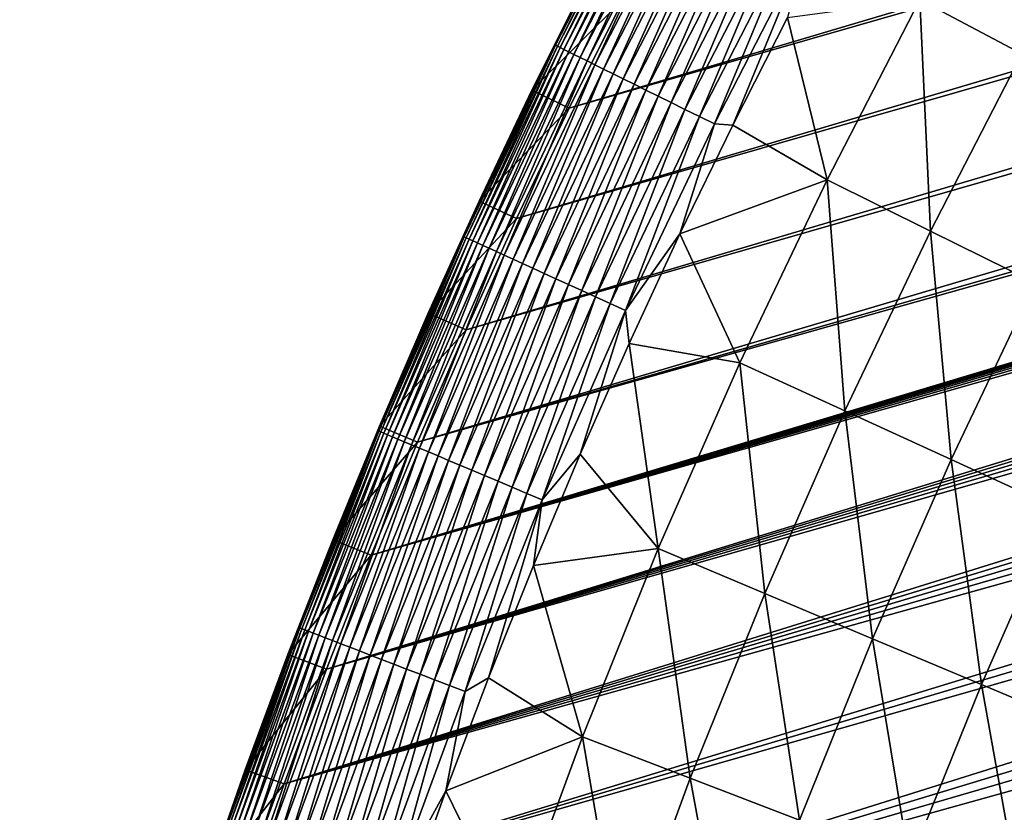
# Model space of a CAD drawing. Header units: millimetres. Extents: x -50 to 50, y -50 to 50.
# Tile 454 of 562: x -48.7 to -41.5, y 16.6 to 22.4. Entities that reach past the tile are written whole.
import ezdxf

# ---------------------------------------------------------------- set-up
doc = ezdxf.new("R2010")
doc.units = ezdxf.units.MM
doc.header["$LTSCALE"] = 65.185185
for name, color, linetype in [('36', 7, 'CONTINUOUS'), ('39', 7, 'CONTINUOUS'), ('40', 7, 'CONTINUOUS'), ('42', 7, 'CONTINUOUS'), ('44', 7, 'CONTINUOUS')]:
    doc.layers.add(name, color=color, linetype=linetype)

msp = doc.modelspace()

# ---------------------------------------------------------------- linework, layer by layer
at = {"layer": '36', "color": 15, "linetype": 'Continuous', "true_color": 0xaf503c}
for points in [[(-42.1533, 22.5256, -0.4273), (-41.4397, 23.813, -0.4273), (-41.4138, 22.1305, -1.106), (-42.1533, 22.5256, -0.4273)], [(-42.8269, 21.2169, -0.4273), (-43.1138, 22.3954, 0.23), (-42.1533, 22.5256, -0.4273), (-42.8269, 21.2169, -0.4273)], [(-42.8269, 21.2169, -0.4273), (-42.1533, 22.5256, -0.4273), (-42.0756, 20.8447, -1.106), (-42.8269, 21.2169, -0.4273)], [(-42.0756, 20.8447, -1.106), (-42.1533, 22.5256, -0.4273), (-41.4138, 22.1305, -1.106), (-42.0756, 20.8447, -1.106)], [(-43.511, 21.6134, 0.23), (-43.1138, 22.3954, 0.23), (-42.8269, 21.2169, -0.4273), (-43.511, 21.6134, 0.23)], [(-42.0756, 20.8447, -1.106), (-41.4138, 22.1305, -1.106), (-41.3157, 20.4683, -1.7726), (-42.0756, 20.8447, -1.106)], [(-43.8941, 20.8244, 0.23), (-43.511, 21.6134, 0.23), (-42.8269, 21.2169, -0.4273), (-43.8941, 20.8244, 0.23)], [(-43.4599, 19.8881, -0.4273), (-43.8941, 20.8244, 0.23), (-42.8269, 21.2169, -0.4273), (-43.4599, 19.8881, -0.4273)], [(-43.4599, 19.8881, -0.4273), (-42.8269, 21.2169, -0.4273), (-42.6975, 19.5392, -1.106), (-43.4599, 19.8881, -0.4273)], [(-42.6975, 19.5392, -1.106), (-42.8269, 21.2169, -0.4273), (-42.0756, 20.8447, -1.106), (-42.6975, 19.5392, -1.106)], [(-44.2629, 20.0286, 0.23), (-43.8941, 20.8244, 0.23), (-43.4599, 19.8881, -0.4273), (-44.2629, 20.0286, 0.23)], [(-42.6975, 19.5392, -1.106), (-42.0756, 20.8447, -1.106), (-41.9264, 19.1863, -1.7726), (-42.6975, 19.5392, -1.106)], [(-41.9264, 19.1863, -1.7726), (-42.0756, 20.8447, -1.106), (-41.3157, 20.4683, -1.7726), (-41.9264, 19.1863, -1.7726)], [(-41.9264, 19.1863, -1.7726), (-41.3157, 20.4683, -1.7726), (-41.1466, 18.8295, -2.4271), (-41.9264, 19.1863, -1.7726)], [(-44.6172, 19.2262, 0.23), (-44.2629, 20.0286, 0.23), (-44.0517, 18.5404, -0.4273), (-44.6172, 19.2262, 0.23)], [(-44.0517, 18.5404, -0.4273), (-44.2629, 20.0286, 0.23), (-43.4599, 19.8881, -0.4273), (-44.0517, 18.5404, -0.4273)], [(-44.0517, 18.5404, -0.4273), (-43.4599, 19.8881, -0.4273), (-43.2789, 18.2152, -1.106), (-44.0517, 18.5404, -0.4273)], [(-43.2789, 18.2152, -1.106), (-43.4599, 19.8881, -0.4273), (-42.6975, 19.5392, -1.106), (-43.2789, 18.2152, -1.106)], [(-43.2789, 18.2152, -1.106), (-42.6975, 19.5392, -1.106), (-42.4973, 17.8862, -1.7726), (-43.2789, 18.2152, -1.106)], [(-42.4973, 17.8862, -1.7726), (-42.6975, 19.5392, -1.106), (-41.9264, 19.1863, -1.7726), (-42.4973, 17.8862, -1.7726)], [(-44.957, 18.4176, 0.23), (-44.6172, 19.2262, 0.23), (-44.0517, 18.5404, -0.4273), (-44.957, 18.4176, 0.23)], [(-42.4973, 17.8862, -1.7726), (-41.9264, 19.1863, -1.7726), (-41.7069, 17.5536, -2.4271), (-42.4973, 17.8862, -1.7726)], [(-41.7069, 17.5536, -2.4271), (-41.9264, 19.1863, -1.7726), (-41.1466, 18.8295, -2.4271), (-41.7069, 17.5536, -2.4271)], [(-40.908, 17.2174, -3.0691), (-41.7069, 17.5536, -2.4271), (-41.1466, 18.8295, -2.4271), (-40.908, 17.2174, -3.0691)], [(-44.6016, 17.1751, -0.4273), (-44.957, 18.4176, 0.23), (-44.0517, 18.5404, -0.4273), (-44.6016, 17.1751, -0.4273)], [(-44.6016, 17.1751, -0.4273), (-44.0517, 18.5404, -0.4273), (-43.8192, 16.8738, -1.106), (-44.6016, 17.1751, -0.4273)], [(-43.8192, 16.8738, -1.106), (-44.0517, 18.5404, -0.4273), (-43.2789, 18.2152, -1.106), (-43.8192, 16.8738, -1.106)], [(-45.2822, 17.603, 0.23), (-44.957, 18.4176, 0.23), (-44.6016, 17.1751, -0.4273), (-45.2822, 17.603, 0.23)], [(-43.8192, 16.8738, -1.106), (-43.2789, 18.2152, -1.106), (-43.0278, 16.5691, -1.7726), (-43.8192, 16.8738, -1.106)], [(-43.0278, 16.5691, -1.7726), (-43.2789, 18.2152, -1.106), (-42.4973, 17.8862, -1.7726), (-43.0278, 16.5691, -1.7726)], [(-43.0278, 16.5691, -1.7726), (-42.4973, 17.8862, -1.7726), (-42.2276, 16.261, -2.4271), (-43.0278, 16.5691, -1.7726)], [(-42.2276, 16.261, -2.4271), (-42.4973, 17.8862, -1.7726), (-41.7069, 17.5536, -2.4271), (-42.2276, 16.261, -2.4271)], [(-45.5925, 16.7827, 0.23), (-45.2822, 17.603, 0.23), (-44.6016, 17.1751, -0.4273), (-45.5925, 16.7827, 0.23)], [(-41.4187, 15.9495, -3.0691), (-42.2276, 16.261, -2.4271), (-41.7069, 17.5536, -2.4271), (-41.4187, 15.9495, -3.0691)], [(-40.908, 17.2174, -3.0691), (-41.4187, 15.9495, -3.0691), (-41.7069, 17.5536, -2.4271), (-40.908, 17.2174, -3.0691)], [(-45.1093, 15.7935, -0.4273), (-45.5925, 16.7827, 0.23), (-44.6016, 17.1751, -0.4273), (-45.1093, 15.7935, -0.4273)], [(-45.1093, 15.7935, -0.4273), (-44.6016, 17.1751, -0.4273), (-44.318, 15.5165, -1.106), (-45.1093, 15.7935, -0.4273)], [(-44.318, 15.5165, -1.106), (-44.6016, 17.1751, -0.4273), (-43.8192, 16.8738, -1.106), (-44.318, 15.5165, -1.106)], [(-44.318, 15.5165, -1.106), (-43.8192, 16.8738, -1.106), (-43.5176, 15.2363, -1.7726), (-44.318, 15.5165, -1.106)], [(-43.5176, 15.2363, -1.7726), (-43.8192, 16.8738, -1.106), (-43.0278, 16.5691, -1.7726), (-43.5176, 15.2363, -1.7726)], [(-45.8881, 15.9568, 0.23), (-45.5925, 16.7827, 0.23), (-45.1093, 15.7935, -0.4273), (-45.8881, 15.9568, 0.23)]]:
    msp.add_3dface(points, dxfattribs=at)
at = {"layer": '39', "color": 15, "linetype": 'Continuous', "true_color": 0xaf503c}
for points in [[(26.3846, 42.1192, 4.5), (25.6286, 42.5834, 4.5), (-44.6985, 21.7364, 4.5), (26.3846, 42.1192, 4.5)], [(-44.6985, 21.7364, 4.5), (25.6286, 42.5834, 4.5), (-44.3035, 22.5307, 4.5), (-44.6985, 21.7364, 4.5)], [(-45.0793, 20.9352, 4.5), (26.3846, 42.1192, 4.5), (-44.6985, 21.7364, 4.5), (-45.0793, 20.9352, 4.5)], [(27.1321, 41.6415, 4.5), (26.3846, 42.1192, 4.5), (-45.0793, 20.9352, 4.5), (27.1321, 41.6415, 4.5)], [(-45.4458, 20.1272, 4.5), (27.1321, 41.6415, 4.5), (-45.0793, 20.9352, 4.5), (-45.4458, 20.1272, 4.5)], [(27.871, 41.1505, 4.5), (27.1321, 41.6415, 4.5), (-45.4458, 20.1272, 4.5), (27.871, 41.1505, 4.5)], [(28.601, 40.6464, 4.5), (27.871, 41.1505, 4.5), (-45.7978, 19.313, 4.5), (28.601, 40.6464, 4.5)], [(-45.7978, 19.313, 4.5), (27.871, 41.1505, 4.5), (-45.4458, 20.1272, 4.5), (-45.7978, 19.313, 4.5)], [(28.601, 40.6464, 4.5), (-45.7978, 19.313, 4.5), (-8.8836, 29.7032, 4.5), (28.601, 40.6464, 4.5)], [(-8.8836, 29.7032, 4.5), (-46.1351, 18.4924, 4.5), (-9.5525, 29.4949, 4.5), (-8.8836, 29.7032, 4.5)], [(-45.7978, 19.313, 4.5), (-46.1351, 18.4924, 4.5), (-8.8836, 29.7032, 4.5), (-45.7978, 19.313, 4.5)], [(-9.5525, 29.4949, 4.5), (-46.1351, 18.4924, 4.5), (-10.2166, 29.2715, 4.5), (-9.5525, 29.4949, 4.5)], [(-10.2166, 29.2715, 4.5), (-46.1351, 18.4924, 4.5), (-10.8754, 29.0332, 4.5), (-10.2166, 29.2715, 4.5)], [(-10.8754, 29.0332, 4.5), (-46.1351, 18.4924, 4.5), (-11.5287, 28.7801, 4.5), (-10.8754, 29.0332, 4.5)], [(-11.5287, 28.7801, 4.5), (-46.1351, 18.4924, 4.5), (-12.1761, 28.5123, 4.5), (-11.5287, 28.7801, 4.5)], [(-12.1761, 28.5123, 4.5), (-46.1351, 18.4924, 4.5), (-12.8173, 28.2299, 4.5), (-12.1761, 28.5123, 4.5)], [(-12.8173, 28.2299, 4.5), (-46.1351, 18.4924, 4.5), (-13.452, 27.9331, 4.5), (-12.8173, 28.2299, 4.5)], [(-13.452, 27.9331, 4.5), (-46.1351, 18.4924, 4.5), (-14.0797, 27.622, 4.5), (-13.452, 27.9331, 4.5)], [(-14.0797, 27.622, 4.5), (-46.4578, 17.6661, 4.5), (-14.7004, 27.2968, 4.5), (-14.0797, 27.622, 4.5)], [(-46.1351, 18.4924, 4.5), (-46.4578, 17.6661, 4.5), (-14.0797, 27.622, 4.5), (-46.1351, 18.4924, 4.5)], [(-14.7004, 27.2968, 4.5), (-46.4578, 17.6661, 4.5), (-15.3134, 26.9577, 4.5), (-14.7004, 27.2968, 4.5)], [(-15.3134, 26.9577, 4.5), (-46.4578, 17.6661, 4.5), (-15.9187, 26.6047, 4.5), (-15.3134, 26.9577, 4.5)], [(-15.9187, 26.6047, 4.5), (-46.4578, 17.6661, 4.5), (-16.5158, 26.2383, 4.5), (-15.9187, 26.6047, 4.5)], [(-16.5158, 26.2383, 4.5), (-46.7657, 16.8341, 4.5), (-17.1045, 25.8584, 4.5), (-16.5158, 26.2383, 4.5)], [(-46.4578, 17.6661, 4.5), (-46.7657, 16.8341, 4.5), (-16.5158, 26.2383, 4.5), (-46.4578, 17.6661, 4.5)], [(-17.1045, 25.8584, 4.5), (-46.7657, 16.8341, 4.5), (-17.6845, 25.4653, 4.5), (-17.1045, 25.8584, 4.5)], [(-17.6845, 25.4653, 4.5), (-46.7657, 16.8341, 4.5), (-18.2554, 25.0592, 4.5), (-17.6845, 25.4653, 4.5)], [(-18.2554, 25.0592, 4.5), (-46.7657, 16.8341, 4.5), (-18.817, 24.6403, 4.5), (-18.2554, 25.0592, 4.5)], [(-18.817, 24.6403, 4.5), (-47.0587, 15.9968, 4.5), (-19.369, 24.2088, 4.5), (-18.817, 24.6403, 4.5)], [(-46.7657, 16.8341, 4.5), (-47.0587, 15.9968, 4.5), (-18.817, 24.6403, 4.5), (-46.7657, 16.8341, 4.5)], [(-19.369, 24.2088, 4.5), (-47.0587, 15.9968, 4.5), (-19.9111, 23.7649, 4.5), (-19.369, 24.2088, 4.5)], [(-19.9111, 23.7649, 4.5), (-47.3367, 15.1543, 4.5), (-20.443, 23.309, 4.5), (-19.9111, 23.7649, 4.5)], [(-47.0587, 15.9968, 4.5), (-47.3367, 15.1543, 4.5), (-19.9111, 23.7649, 4.5), (-47.0587, 15.9968, 4.5)], [(-20.443, 23.309, 4.5), (-47.3367, 15.1543, 4.5), (-20.9645, 22.841, 4.5), (-20.443, 23.309, 4.5)], [(-20.9645, 22.841, 4.5), (-47.3367, 15.1543, 4.5), (-21.4753, 22.3615, 4.5), (-20.9645, 22.841, 4.5)], [(-21.4753, 22.3615, 4.5), (-47.5995, 14.307, 4.5), (-21.9751, 21.8705, 4.5), (-21.4753, 22.3615, 4.5)], [(-47.3367, 15.1543, 4.5), (-47.5995, 14.307, 4.5), (-21.4753, 22.3615, 4.5), (-47.3367, 15.1543, 4.5)], [(-21.9751, 21.8705, 4.5), (-47.5995, 14.307, 4.5), (-22.4637, 21.3683, 4.5), (-21.9751, 21.8705, 4.5)], [(-22.4637, 21.3683, 4.5), (-47.8473, 13.4551, 4.5), (-22.9408, 20.8553, 4.5), (-22.4637, 21.3683, 4.5)], [(-47.5995, 14.307, 4.5), (-47.8473, 13.4551, 4.5), (-22.4637, 21.3683, 4.5), (-47.5995, 14.307, 4.5)], [(-22.9408, 20.8553, 4.5), (-47.8473, 13.4551, 4.5), (-23.4062, 20.3315, 4.5), (-22.9408, 20.8553, 4.5)], [(-23.4062, 20.3315, 4.5), (-48.0798, 12.5991, 4.5), (-23.8597, 19.7975, 4.5), (-23.4062, 20.3315, 4.5)], [(-47.8473, 13.4551, 4.5), (-48.0798, 12.5991, 4.5), (-23.4062, 20.3315, 4.5), (-47.8473, 13.4551, 4.5)], [(-23.8597, 19.7975, 4.5), (-48.0798, 12.5991, 4.5), (-24.301, 19.2532, 4.5), (-23.8597, 19.7975, 4.5)], [(-24.301, 19.2532, 4.5), (-48.297, 11.7389, 4.5), (-24.7298, 18.6992, 4.5), (-24.301, 19.2532, 4.5)], [(-48.0798, 12.5991, 4.5), (-48.297, 11.7389, 4.5), (-24.301, 19.2532, 4.5), (-48.0798, 12.5991, 4.5)], [(-24.7298, 18.6992, 4.5), (-48.297, 11.7389, 4.5), (-25.146, 18.1356, 4.5), (-24.7298, 18.6992, 4.5)], [(-25.146, 18.1356, 4.5), (-48.4987, 10.8751, 4.5), (-25.5494, 17.5628, 4.5), (-25.146, 18.1356, 4.5)], [(-48.297, 11.7389, 4.5), (-48.4987, 10.8751, 4.5), (-25.146, 18.1356, 4.5), (-48.297, 11.7389, 4.5)], [(-25.5494, 17.5628, 4.5), (-48.4987, 10.8751, 4.5), (-25.9397, 16.9809, 4.5), (-25.5494, 17.5628, 4.5)], [(-25.9397, 16.9809, 4.5), (-48.6851, 10.0077, 4.5), (-26.3168, 16.3904, 4.5), (-25.9397, 16.9809, 4.5)], [(-48.4987, 10.8751, 4.5), (-48.6851, 10.0077, 4.5), (-25.9397, 16.9809, 4.5), (-48.4987, 10.8751, 4.5)]]:
    msp.add_3dface(points, dxfattribs=at)
at = {"layer": '40', "color": 15, "linetype": 'Continuous', "true_color": 0xaf503c}
for points in [[(-44.9683, 21.8676, 3.33), (-44.5709, 22.6667, 4.2), (-44.5709, 22.6667, 3.33), (-44.9683, 21.8676, 3.33)], [(-44.9683, 21.8676, 4.2), (-44.5709, 22.6667, 4.2), (-44.9683, 21.8676, 3.33), (-44.9683, 21.8676, 4.2)], [(-45.3514, 21.0615, 3.33), (-44.9683, 21.8676, 4.2), (-44.9683, 21.8676, 3.33), (-45.3514, 21.0615, 3.33)], [(-45.3514, 21.0615, 4.2), (-44.9683, 21.8676, 4.2), (-45.3514, 21.0615, 3.33), (-45.3514, 21.0615, 4.2)], [(-45.7201, 20.2487, 4.2), (-45.3514, 21.0615, 4.2), (-45.7201, 20.2487, 3.33), (-45.7201, 20.2487, 4.2)], [(-45.7201, 20.2487, 3.33), (-45.3514, 21.0615, 4.2), (-45.3514, 21.0615, 3.33), (-45.7201, 20.2487, 3.33)], [(-46.0742, 19.4295, 3.33), (-45.7201, 20.2487, 4.2), (-45.7201, 20.2487, 3.33), (-46.0742, 19.4295, 3.33)], [(-46.0742, 19.4295, 4.2), (-45.7201, 20.2487, 4.2), (-46.0742, 19.4295, 3.33), (-46.0742, 19.4295, 4.2)], [(-46.4136, 18.6041, 3.33), (-46.0742, 19.4295, 4.2), (-46.0742, 19.4295, 3.33), (-46.4136, 18.6041, 3.33)], [(-46.4136, 18.6041, 4.2), (-46.0742, 19.4295, 4.2), (-46.4136, 18.6041, 3.33), (-46.4136, 18.6041, 4.2)], [(-46.7382, 17.7727, 3.33), (-46.4136, 18.6041, 4.2), (-46.4136, 18.6041, 3.33), (-46.7382, 17.7727, 3.33)], [(-46.7382, 17.7727, 4.2), (-46.4136, 18.6041, 4.2), (-46.7382, 17.7727, 3.33), (-46.7382, 17.7727, 4.2)], [(-47.048, 16.9357, 3.33), (-46.7382, 17.7727, 4.2), (-46.7382, 17.7727, 3.33), (-47.048, 16.9357, 3.33)], [(-47.048, 16.9357, 4.2), (-46.7382, 17.7727, 4.2), (-47.048, 16.9357, 3.33), (-47.048, 16.9357, 4.2)], [(-47.3427, 16.0933, 3.33), (-47.048, 16.9357, 4.2), (-47.048, 16.9357, 3.33), (-47.3427, 16.0933, 3.33)], [(-47.3427, 16.0933, 4.2), (-47.048, 16.9357, 4.2), (-47.3427, 16.0933, 3.33), (-47.3427, 16.0933, 4.2)]]:
    msp.add_3dface(points, dxfattribs=at)
at = {"layer": '42', "color": 15, "linetype": 'Continuous', "true_color": 0xaf503c}
for points in [[(-44.1001, 23.5659, 3.1623), (-44.7969, 22.1928, 2.9946), (-44.8048, 22.1967, 3.1623), (-44.1001, 23.5659, 3.1623)], [(-44.1593, 23.4586, 3.33), (-44.1001, 23.5659, 3.1623), (-44.8048, 22.1967, 3.1623), (-44.1593, 23.4586, 3.33)], [(-44.0923, 23.5617, 2.9946), (-44.7969, 22.1928, 2.9946), (-44.1001, 23.5659, 3.1623), (-44.0923, 23.5617, 2.9946)], [(-44.0923, 23.5617, 2.9946), (-44.7827, 22.1858, 2.8275), (-44.7969, 22.1928, 2.9946), (-44.0923, 23.5617, 2.9946)], [(-44.0784, 23.5543, 2.8275), (-44.7827, 22.1858, 2.8275), (-44.0923, 23.5617, 2.9946), (-44.0784, 23.5543, 2.8275)], [(-44.0784, 23.5543, 2.8275), (-44.7623, 22.1757, 2.6612), (-44.7827, 22.1858, 2.8275), (-44.0784, 23.5543, 2.8275)], [(-44.0582, 23.5435, 2.6612), (-44.7623, 22.1757, 2.6612), (-44.0784, 23.5543, 2.8275), (-44.0582, 23.5435, 2.6612)], [(-44.0582, 23.5435, 2.6612), (-44.7356, 22.1624, 2.496), (-44.7623, 22.1757, 2.6612), (-44.0582, 23.5435, 2.6612)], [(-44.032, 23.5295, 2.496), (-44.7356, 22.1624, 2.496), (-44.0582, 23.5435, 2.6612), (-44.032, 23.5295, 2.496)], [(-44.032, 23.5295, 2.496), (-44.7027, 22.1462, 2.3321), (-44.7356, 22.1624, 2.496), (-44.032, 23.5295, 2.496)], [(-43.9996, 23.5122, 2.3321), (-44.7027, 22.1462, 2.3321), (-44.032, 23.5295, 2.496), (-43.9996, 23.5122, 2.3321)], [(-43.9996, 23.5122, 2.3321), (-44.6638, 22.1268, 2.17), (-44.7027, 22.1462, 2.3321), (-43.9996, 23.5122, 2.3321)], [(-43.9613, 23.4917, 2.17), (-44.6638, 22.1268, 2.17), (-43.9996, 23.5122, 2.3321), (-43.9613, 23.4917, 2.17)], [(-44.5709, 22.6667, 3.33), (-44.1593, 23.4586, 3.33), (-44.8048, 22.1967, 3.1623), (-44.5709, 22.6667, 3.33)], [(-43.9613, 23.4917, 2.17), (-44.6187, 22.1045, 2.0098), (-44.6638, 22.1268, 2.17), (-43.9613, 23.4917, 2.17)], [(-43.9169, 23.468, 2.0098), (-44.6187, 22.1045, 2.0098), (-43.9613, 23.4917, 2.17), (-43.9169, 23.468, 2.0098)], [(-43.9169, 23.468, 2.0098), (-44.5677, 22.0792, 1.8519), (-44.6187, 22.1045, 2.0098), (-43.9169, 23.468, 2.0098)], [(-43.8667, 23.4412, 1.8519), (-44.5677, 22.0792, 1.8519), (-43.9169, 23.468, 2.0098), (-43.8667, 23.4412, 1.8519)], [(-43.8667, 23.4412, 1.8519), (-44.5108, 22.0511, 1.6965), (-44.5677, 22.0792, 1.8519), (-43.8667, 23.4412, 1.8519)], [(-43.8107, 23.4112, 1.6965), (-44.5108, 22.0511, 1.6965), (-43.8667, 23.4412, 1.8519), (-43.8107, 23.4112, 1.6965)], [(-43.8107, 23.4112, 1.6965), (-44.4481, 22.02, 1.5439), (-44.5108, 22.0511, 1.6965), (-43.8107, 23.4112, 1.6965)], [(-43.749, 23.3783, 1.5439), (-44.4481, 22.02, 1.5439), (-43.8107, 23.4112, 1.6965), (-43.749, 23.3783, 1.5439)], [(-43.749, 23.3783, 1.5439), (-44.3797, 21.9861, 1.3943), (-44.4481, 22.02, 1.5439), (-43.749, 23.3783, 1.5439)], [(-43.6816, 23.3423, 1.3943), (-44.3797, 21.9861, 1.3943), (-43.749, 23.3783, 1.5439), (-43.6816, 23.3423, 1.3943)], [(-43.6816, 23.3423, 1.3943), (-44.3057, 21.9495, 1.2481), (-44.3797, 21.9861, 1.3943), (-43.6816, 23.3423, 1.3943)], [(-43.6089, 23.3034, 1.2481), (-44.3057, 21.9495, 1.2481), (-43.6816, 23.3423, 1.3943), (-43.6089, 23.3034, 1.2481)], [(-43.6089, 23.3034, 1.2481), (-44.2264, 21.9102, 1.1055), (-44.3057, 21.9495, 1.2481), (-43.6089, 23.3034, 1.2481)], [(-43.5308, 23.2617, 1.1055), (-44.2264, 21.9102, 1.1055), (-43.6089, 23.3034, 1.2481), (-43.5308, 23.2617, 1.1055)], [(-43.5308, 23.2617, 1.1055), (-44.1417, 21.8682, 0.9667), (-44.2264, 21.9102, 1.1055), (-43.5308, 23.2617, 1.1055)], [(-43.4474, 23.2171, 0.9667), (-44.1417, 21.8682, 0.9667), (-43.5308, 23.2617, 1.1055), (-43.4474, 23.2171, 0.9667)], [(-43.4474, 23.2171, 0.9667), (-44.0519, 21.8238, 0.832), (-44.1417, 21.8682, 0.9667), (-43.4474, 23.2171, 0.9667)], [(-43.359, 23.1699, 0.832), (-44.0519, 21.8238, 0.832), (-43.4474, 23.2171, 0.9667), (-43.359, 23.1699, 0.832)], [(-43.359, 23.1699, 0.832), (-43.9571, 21.7768, 0.7017), (-44.0519, 21.8238, 0.832), (-43.359, 23.1699, 0.832)], [(-43.2658, 23.1201, 0.7017), (-43.9571, 21.7768, 0.7017), (-43.359, 23.1699, 0.832), (-43.2658, 23.1201, 0.7017)], [(-43.2658, 23.1201, 0.7017), (-43.8576, 21.7275, 0.5758), (-43.9571, 21.7768, 0.7017), (-43.2658, 23.1201, 0.7017)], [(-43.1677, 23.0677, 0.5758), (-43.8576, 21.7275, 0.5758), (-43.2658, 23.1201, 0.7017), (-43.1677, 23.0677, 0.5758)], [(-43.1677, 23.0677, 0.5758), (-43.7533, 21.6758, 0.4548), (-43.8576, 21.7275, 0.5758), (-43.1677, 23.0677, 0.5758)], [(-43.0651, 23.0129, 0.4548), (-43.7533, 21.6758, 0.4548), (-43.1677, 23.0677, 0.5758), (-43.0651, 23.0129, 0.4548)], [(-43.0651, 23.0129, 0.4548), (-43.6446, 21.622, 0.3387), (-43.7533, 21.6758, 0.4548), (-43.0651, 23.0129, 0.4548)], [(-42.9582, 22.9557, 0.3387), (-43.6446, 21.622, 0.3387), (-43.0651, 23.0129, 0.4548), (-42.9582, 22.9557, 0.3387)], [(-42.9582, 22.9557, 0.3387), (-43.511, 21.6134, 0.23), (-43.6446, 21.622, 0.3387), (-42.9582, 22.9557, 0.3387)], [(-43.1138, 22.3954, 0.23), (-43.511, 21.6134, 0.23), (-42.9582, 22.9557, 0.3387), (-43.1138, 22.3954, 0.23)], [(-44.9683, 21.8676, 3.33), (-44.5709, 22.6667, 3.33), (-44.8048, 22.1967, 3.1623), (-44.9683, 21.8676, 3.33)], [(-44.8048, 22.1967, 3.1623), (-45.459, 20.8028, 2.9946), (-45.467, 20.8065, 3.1623), (-44.8048, 22.1967, 3.1623)], [(-44.9683, 21.8676, 3.33), (-44.8048, 22.1967, 3.1623), (-45.467, 20.8065, 3.1623), (-44.9683, 21.8676, 3.33)], [(-44.7969, 22.1928, 2.9946), (-45.459, 20.8028, 2.9946), (-44.8048, 22.1967, 3.1623), (-44.7969, 22.1928, 2.9946)], [(-44.7969, 22.1928, 2.9946), (-45.4446, 20.7963, 2.8275), (-45.459, 20.8028, 2.9946), (-44.7969, 22.1928, 2.9946)], [(-44.7827, 22.1858, 2.8275), (-45.4446, 20.7963, 2.8275), (-44.7969, 22.1928, 2.9946), (-44.7827, 22.1858, 2.8275)], [(-44.7827, 22.1858, 2.8275), (-45.4239, 20.7868, 2.6612), (-45.4446, 20.7963, 2.8275), (-44.7827, 22.1858, 2.8275)], [(-44.7623, 22.1757, 2.6612), (-45.4239, 20.7868, 2.6612), (-44.7827, 22.1858, 2.8275), (-44.7623, 22.1757, 2.6612)], [(-44.7623, 22.1757, 2.6612), (-45.3968, 20.7744, 2.496), (-45.4239, 20.7868, 2.6612), (-44.7623, 22.1757, 2.6612)], [(-44.7356, 22.1624, 2.496), (-45.3968, 20.7744, 2.496), (-44.7623, 22.1757, 2.6612), (-44.7356, 22.1624, 2.496)], [(-44.7356, 22.1624, 2.496), (-45.3635, 20.7591, 2.3321), (-45.3968, 20.7744, 2.496), (-44.7356, 22.1624, 2.496)], [(-44.7027, 22.1462, 2.3321), (-45.3635, 20.7591, 2.3321), (-44.7356, 22.1624, 2.496), (-44.7027, 22.1462, 2.3321)], [(-44.7027, 22.1462, 2.3321), (-45.3239, 20.741, 2.17), (-45.3635, 20.7591, 2.3321), (-44.7027, 22.1462, 2.3321)], [(-44.6638, 22.1268, 2.17), (-45.3239, 20.741, 2.17), (-44.7027, 22.1462, 2.3321), (-44.6638, 22.1268, 2.17)], [(-44.6638, 22.1268, 2.17), (-45.2782, 20.7201, 2.0098), (-45.3239, 20.741, 2.17), (-44.6638, 22.1268, 2.17)], [(-44.6187, 22.1045, 2.0098), (-45.2782, 20.7201, 2.0098), (-44.6638, 22.1268, 2.17), (-44.6187, 22.1045, 2.0098)], [(-44.6187, 22.1045, 2.0098), (-45.2264, 20.6964, 1.8519), (-45.2782, 20.7201, 2.0098), (-44.6187, 22.1045, 2.0098)], [(-44.5677, 22.0792, 1.8519), (-45.2264, 20.6964, 1.8519), (-44.6187, 22.1045, 2.0098), (-44.5677, 22.0792, 1.8519)], [(-44.5677, 22.0792, 1.8519), (-45.1686, 20.67, 1.6965), (-45.2264, 20.6964, 1.8519), (-44.5677, 22.0792, 1.8519)], [(-44.5108, 22.0511, 1.6965), (-45.1686, 20.67, 1.6965), (-44.5677, 22.0792, 1.8519), (-44.5108, 22.0511, 1.6965)], [(-44.5108, 22.0511, 1.6965), (-45.105, 20.6408, 1.5439), (-45.1686, 20.67, 1.6965), (-44.5108, 22.0511, 1.6965)], [(-44.4481, 22.02, 1.5439), (-45.105, 20.6408, 1.5439), (-44.5108, 22.0511, 1.6965), (-44.4481, 22.02, 1.5439)], [(-44.4481, 22.02, 1.5439), (-45.0356, 20.6091, 1.3943), (-45.105, 20.6408, 1.5439), (-44.4481, 22.02, 1.5439)], [(-44.3797, 21.9861, 1.3943), (-45.0356, 20.6091, 1.3943), (-44.4481, 22.02, 1.5439), (-44.3797, 21.9861, 1.3943)], [(-44.3797, 21.9861, 1.3943), (-44.9606, 20.5748, 1.2481), (-45.0356, 20.6091, 1.3943), (-44.3797, 21.9861, 1.3943)], [(-44.3057, 21.9495, 1.2481), (-44.9606, 20.5748, 1.2481), (-44.3797, 21.9861, 1.3943), (-44.3057, 21.9495, 1.2481)], [(-44.3057, 21.9495, 1.2481), (-44.88, 20.5379, 1.1055), (-44.9606, 20.5748, 1.2481), (-44.3057, 21.9495, 1.2481)], [(-44.2264, 21.9102, 1.1055), (-44.88, 20.5379, 1.1055), (-44.3057, 21.9495, 1.2481), (-44.2264, 21.9102, 1.1055)], [(-45.3514, 21.0615, 3.33), (-44.9683, 21.8676, 3.33), (-45.467, 20.8065, 3.1623), (-45.3514, 21.0615, 3.33)], [(-44.2264, 21.9102, 1.1055), (-44.7941, 20.4986, 0.9667), (-44.88, 20.5379, 1.1055), (-44.2264, 21.9102, 1.1055)], [(-44.1417, 21.8682, 0.9667), (-44.7941, 20.4986, 0.9667), (-44.2264, 21.9102, 1.1055), (-44.1417, 21.8682, 0.9667)], [(-44.1417, 21.8682, 0.9667), (-44.703, 20.4569, 0.832), (-44.7941, 20.4986, 0.9667), (-44.1417, 21.8682, 0.9667)], [(-44.0519, 21.8238, 0.832), (-44.703, 20.4569, 0.832), (-44.1417, 21.8682, 0.9667), (-44.0519, 21.8238, 0.832)], [(-44.0519, 21.8238, 0.832), (-44.6068, 20.4129, 0.7017), (-44.703, 20.4569, 0.832), (-44.0519, 21.8238, 0.832)], [(-43.9571, 21.7768, 0.7017), (-44.6068, 20.4129, 0.7017), (-44.0519, 21.8238, 0.832), (-43.9571, 21.7768, 0.7017)], [(-43.9571, 21.7768, 0.7017), (-44.5058, 20.3666, 0.5758), (-44.6068, 20.4129, 0.7017), (-43.9571, 21.7768, 0.7017)], [(-43.8576, 21.7275, 0.5758), (-44.5058, 20.3666, 0.5758), (-43.9571, 21.7768, 0.7017), (-43.8576, 21.7275, 0.5758)], [(-43.8576, 21.7275, 0.5758), (-44.4, 20.3182, 0.4548), (-44.5058, 20.3666, 0.5758), (-43.8576, 21.7275, 0.5758)], [(-43.7533, 21.6758, 0.4548), (-44.4, 20.3182, 0.4548), (-43.8576, 21.7275, 0.5758), (-43.7533, 21.6758, 0.4548)], [(-43.7533, 21.6758, 0.4548), (-44.2897, 20.2678, 0.3387), (-44.4, 20.3182, 0.4548), (-43.7533, 21.6758, 0.4548)], [(-43.6446, 21.622, 0.3387), (-44.2897, 20.2678, 0.3387), (-43.7533, 21.6758, 0.4548), (-43.6446, 21.622, 0.3387)], [(-43.6446, 21.622, 0.3387), (-43.8941, 20.8244, 0.23), (-44.2897, 20.2678, 0.3387), (-43.6446, 21.622, 0.3387)], [(-43.511, 21.6134, 0.23), (-43.8941, 20.8244, 0.23), (-43.6446, 21.622, 0.3387), (-43.511, 21.6134, 0.23)], [(-45.7201, 20.2487, 3.33), (-45.3514, 21.0615, 3.33), (-45.467, 20.8065, 3.1623), (-45.7201, 20.2487, 3.33)], [(-45.467, 20.8065, 3.1623), (-46.078, 19.3931, 2.9946), (-46.0861, 19.3966, 3.1623), (-45.467, 20.8065, 3.1623)], [(-45.7201, 20.2487, 3.33), (-45.467, 20.8065, 3.1623), (-46.0861, 19.3966, 3.1623), (-45.7201, 20.2487, 3.33)], [(-45.459, 20.8028, 2.9946), (-46.078, 19.3931, 2.9946), (-45.467, 20.8065, 3.1623), (-45.459, 20.8028, 2.9946)], [(-45.459, 20.8028, 2.9946), (-46.0634, 19.387, 2.8275), (-46.078, 19.3931, 2.9946), (-45.459, 20.8028, 2.9946)], [(-45.4446, 20.7963, 2.8275), (-46.0634, 19.387, 2.8275), (-45.459, 20.8028, 2.9946), (-45.4446, 20.7963, 2.8275)], [(-45.4446, 20.7963, 2.8275), (-46.0424, 19.3782, 2.6612), (-46.0634, 19.387, 2.8275), (-45.4446, 20.7963, 2.8275)], [(-45.4239, 20.7868, 2.6612), (-46.0424, 19.3782, 2.6612), (-45.4446, 20.7963, 2.8275), (-45.4239, 20.7868, 2.6612)], [(-43.8941, 20.8244, 0.23), (-44.2629, 20.0286, 0.23), (-44.2897, 20.2678, 0.3387), (-43.8941, 20.8244, 0.23)], [(-45.4239, 20.7868, 2.6612), (-46.015, 19.3666, 2.496), (-46.0424, 19.3782, 2.6612), (-45.4239, 20.7868, 2.6612)], [(-45.3968, 20.7744, 2.496), (-46.015, 19.3666, 2.496), (-45.4239, 20.7868, 2.6612), (-45.3968, 20.7744, 2.496)], [(-45.3968, 20.7744, 2.496), (-45.9811, 19.3524, 2.3321), (-46.015, 19.3666, 2.496), (-45.3968, 20.7744, 2.496)], [(-45.3635, 20.7591, 2.3321), (-45.9811, 19.3524, 2.3321), (-45.3968, 20.7744, 2.496), (-45.3635, 20.7591, 2.3321)], [(-45.3635, 20.7591, 2.3321), (-45.941, 19.3355, 2.17), (-45.9811, 19.3524, 2.3321), (-45.3635, 20.7591, 2.3321)], [(-45.3239, 20.741, 2.17), (-45.941, 19.3355, 2.17), (-45.3635, 20.7591, 2.3321), (-45.3239, 20.741, 2.17)], [(-45.3239, 20.741, 2.17), (-45.8947, 19.316, 2.0098), (-45.941, 19.3355, 2.17), (-45.3239, 20.741, 2.17)], [(-45.2782, 20.7201, 2.0098), (-45.8947, 19.316, 2.0098), (-45.3239, 20.741, 2.17), (-45.2782, 20.7201, 2.0098)], [(-45.2782, 20.7201, 2.0098), (-45.8422, 19.2939, 1.8519), (-45.8947, 19.316, 2.0098), (-45.2782, 20.7201, 2.0098)], [(-45.2264, 20.6964, 1.8519), (-45.8422, 19.2939, 1.8519), (-45.2782, 20.7201, 2.0098), (-45.2264, 20.6964, 1.8519)], [(-45.2264, 20.6964, 1.8519), (-45.7837, 19.2693, 1.6965), (-45.8422, 19.2939, 1.8519), (-45.2264, 20.6964, 1.8519)], [(-45.1686, 20.67, 1.6965), (-45.7837, 19.2693, 1.6965), (-45.2264, 20.6964, 1.8519), (-45.1686, 20.67, 1.6965)], [(-45.1686, 20.67, 1.6965), (-45.7192, 19.2421, 1.5439), (-45.7837, 19.2693, 1.6965), (-45.1686, 20.67, 1.6965)], [(-45.105, 20.6408, 1.5439), (-45.7192, 19.2421, 1.5439), (-45.1686, 20.67, 1.6965), (-45.105, 20.6408, 1.5439)], [(-45.105, 20.6408, 1.5439), (-45.6488, 19.2125, 1.3943), (-45.7192, 19.2421, 1.5439), (-45.105, 20.6408, 1.5439)], [(-45.0356, 20.6091, 1.3943), (-45.6488, 19.2125, 1.3943), (-45.105, 20.6408, 1.5439), (-45.0356, 20.6091, 1.3943)], [(-45.0356, 20.6091, 1.3943), (-45.5728, 19.1805, 1.2481), (-45.6488, 19.2125, 1.3943), (-45.0356, 20.6091, 1.3943)], [(-44.9606, 20.5748, 1.2481), (-45.5728, 19.1805, 1.2481), (-45.0356, 20.6091, 1.3943), (-44.9606, 20.5748, 1.2481)], [(-44.9606, 20.5748, 1.2481), (-45.4911, 19.1462, 1.1055), (-45.5728, 19.1805, 1.2481), (-44.9606, 20.5748, 1.2481)], [(-44.88, 20.5379, 1.1055), (-45.4911, 19.1462, 1.1055), (-44.9606, 20.5748, 1.2481), (-44.88, 20.5379, 1.1055)], [(-44.88, 20.5379, 1.1055), (-45.4041, 19.1095, 0.9667), (-45.4911, 19.1462, 1.1055), (-44.88, 20.5379, 1.1055)], [(-44.7941, 20.4986, 0.9667), (-45.4041, 19.1095, 0.9667), (-44.88, 20.5379, 1.1055), (-44.7941, 20.4986, 0.9667)], [(-44.7941, 20.4986, 0.9667), (-45.3117, 19.0706, 0.832), (-45.4041, 19.1095, 0.9667), (-44.7941, 20.4986, 0.9667)], [(-44.703, 20.4569, 0.832), (-45.3117, 19.0706, 0.832), (-44.7941, 20.4986, 0.9667), (-44.703, 20.4569, 0.832)], [(-44.703, 20.4569, 0.832), (-45.2142, 19.0296, 0.7017), (-45.3117, 19.0706, 0.832), (-44.703, 20.4569, 0.832)], [(-44.6068, 20.4129, 0.7017), (-45.2142, 19.0296, 0.7017), (-44.703, 20.4569, 0.832), (-44.6068, 20.4129, 0.7017)], [(-44.6068, 20.4129, 0.7017), (-45.1118, 18.9865, 0.5758), (-45.2142, 19.0296, 0.7017), (-44.6068, 20.4129, 0.7017)], [(-44.5058, 20.3666, 0.5758), (-45.1118, 18.9865, 0.5758), (-44.6068, 20.4129, 0.7017), (-44.5058, 20.3666, 0.5758)], [(-44.5058, 20.3666, 0.5758), (-45.0046, 18.9414, 0.4548), (-45.1118, 18.9865, 0.5758), (-44.5058, 20.3666, 0.5758)], [(-44.4, 20.3182, 0.4548), (-45.0046, 18.9414, 0.4548), (-44.5058, 20.3666, 0.5758), (-44.4, 20.3182, 0.4548)], [(-44.4, 20.3182, 0.4548), (-44.8928, 18.8943, 0.3387), (-45.0046, 18.9414, 0.4548), (-44.4, 20.3182, 0.4548)], [(-44.2897, 20.2678, 0.3387), (-44.8928, 18.8943, 0.3387), (-44.4, 20.3182, 0.4548), (-44.2897, 20.2678, 0.3387)], [(-46.0742, 19.4295, 3.33), (-45.7201, 20.2487, 3.33), (-46.0861, 19.3966, 3.1623), (-46.0742, 19.4295, 3.33)], [(-44.2897, 20.2678, 0.3387), (-44.6172, 19.2262, 0.23), (-44.8928, 18.8943, 0.3387), (-44.2897, 20.2678, 0.3387)], [(-44.2629, 20.0286, 0.23), (-44.6172, 19.2262, 0.23), (-44.2897, 20.2678, 0.3387), (-44.2629, 20.0286, 0.23)], [(-46.0861, 19.3966, 3.1623), (-46.6533, 17.9651, 2.9946), (-46.6615, 17.9682, 3.1623), (-46.0861, 19.3966, 3.1623)], [(-46.4136, 18.6041, 3.33), (-46.0861, 19.3966, 3.1623), (-46.6615, 17.9682, 3.1623), (-46.4136, 18.6041, 3.33)], [(-46.078, 19.3931, 2.9946), (-46.6533, 17.9651, 2.9946), (-46.0861, 19.3966, 3.1623), (-46.078, 19.3931, 2.9946)], [(-46.078, 19.3931, 2.9946), (-46.6385, 17.9594, 2.8275), (-46.6533, 17.9651, 2.9946), (-46.078, 19.3931, 2.9946)], [(-46.0634, 19.387, 2.8275), (-46.6385, 17.9594, 2.8275), (-46.078, 19.3931, 2.9946), (-46.0634, 19.387, 2.8275)], [(-46.0634, 19.387, 2.8275), (-46.6172, 17.9512, 2.6612), (-46.6385, 17.9594, 2.8275), (-46.0634, 19.387, 2.8275)], [(-46.0424, 19.3782, 2.6612), (-46.6172, 17.9512, 2.6612), (-46.0634, 19.387, 2.8275), (-46.0424, 19.3782, 2.6612)], [(-46.0424, 19.3782, 2.6612), (-46.5894, 17.9405, 2.496), (-46.6172, 17.9512, 2.6612), (-46.0424, 19.3782, 2.6612)], [(-46.015, 19.3666, 2.496), (-46.5894, 17.9405, 2.496), (-46.0424, 19.3782, 2.6612), (-46.015, 19.3666, 2.496)], [(-46.015, 19.3666, 2.496), (-46.5552, 17.9273, 2.3321), (-46.5894, 17.9405, 2.496), (-46.015, 19.3666, 2.496)], [(-45.9811, 19.3524, 2.3321), (-46.5552, 17.9273, 2.3321), (-46.015, 19.3666, 2.496), (-45.9811, 19.3524, 2.3321)], [(-46.4136, 18.6041, 3.33), (-46.0742, 19.4295, 3.33), (-46.0861, 19.3966, 3.1623), (-46.4136, 18.6041, 3.33)], [(-45.9811, 19.3524, 2.3321), (-46.5146, 17.9117, 2.17), (-46.5552, 17.9273, 2.3321), (-45.9811, 19.3524, 2.3321)], [(-45.941, 19.3355, 2.17), (-46.5146, 17.9117, 2.17), (-45.9811, 19.3524, 2.3321), (-45.941, 19.3355, 2.17)], [(-45.941, 19.3355, 2.17), (-46.4677, 17.8936, 2.0098), (-46.5146, 17.9117, 2.17), (-45.941, 19.3355, 2.17)], [(-45.8947, 19.316, 2.0098), (-46.4677, 17.8936, 2.0098), (-45.941, 19.3355, 2.17), (-45.8947, 19.316, 2.0098)], [(-45.8947, 19.316, 2.0098), (-46.4146, 17.8731, 1.8519), (-46.4677, 17.8936, 2.0098), (-45.8947, 19.316, 2.0098)], [(-45.8422, 19.2939, 1.8519), (-46.4146, 17.8731, 1.8519), (-45.8947, 19.316, 2.0098), (-45.8422, 19.2939, 1.8519)], [(-45.8422, 19.2939, 1.8519), (-46.3553, 17.8503, 1.6965), (-46.4146, 17.8731, 1.8519), (-45.8422, 19.2939, 1.8519)], [(-45.7837, 19.2693, 1.6965), (-46.3553, 17.8503, 1.6965), (-45.8422, 19.2939, 1.8519), (-45.7837, 19.2693, 1.6965)], [(-45.7837, 19.2693, 1.6965), (-46.29, 17.8252, 1.5439), (-46.3553, 17.8503, 1.6965), (-45.7837, 19.2693, 1.6965)], [(-45.7192, 19.2421, 1.5439), (-46.29, 17.8252, 1.5439), (-45.7837, 19.2693, 1.6965), (-45.7192, 19.2421, 1.5439)], [(-45.7192, 19.2421, 1.5439), (-46.2188, 17.7977, 1.3943), (-46.29, 17.8252, 1.5439), (-45.7192, 19.2421, 1.5439)], [(-45.6488, 19.2125, 1.3943), (-46.2188, 17.7977, 1.3943), (-45.7192, 19.2421, 1.5439), (-45.6488, 19.2125, 1.3943)], [(-44.6172, 19.2262, 0.23), (-44.957, 18.4176, 0.23), (-44.8928, 18.8943, 0.3387), (-44.6172, 19.2262, 0.23)], [(-45.6488, 19.2125, 1.3943), (-46.1418, 17.7681, 1.2481), (-46.2188, 17.7977, 1.3943), (-45.6488, 19.2125, 1.3943)], [(-45.5728, 19.1805, 1.2481), (-46.1418, 17.7681, 1.2481), (-45.6488, 19.2125, 1.3943), (-45.5728, 19.1805, 1.2481)], [(-45.5728, 19.1805, 1.2481), (-46.0591, 17.7363, 1.1055), (-46.1418, 17.7681, 1.2481), (-45.5728, 19.1805, 1.2481)], [(-45.4911, 19.1462, 1.1055), (-46.0591, 17.7363, 1.1055), (-45.5728, 19.1805, 1.2481), (-45.4911, 19.1462, 1.1055)], [(-45.4911, 19.1462, 1.1055), (-45.9709, 17.7023, 0.9667), (-46.0591, 17.7363, 1.1055), (-45.4911, 19.1462, 1.1055)], [(-45.4041, 19.1095, 0.9667), (-45.9709, 17.7023, 0.9667), (-45.4911, 19.1462, 1.1055), (-45.4041, 19.1095, 0.9667)], [(-45.4041, 19.1095, 0.9667), (-45.8774, 17.6663, 0.832), (-45.9709, 17.7023, 0.9667), (-45.4041, 19.1095, 0.9667)], [(-45.3117, 19.0706, 0.832), (-45.8774, 17.6663, 0.832), (-45.4041, 19.1095, 0.9667), (-45.3117, 19.0706, 0.832)], [(-45.3117, 19.0706, 0.832), (-45.7787, 17.6283, 0.7017), (-45.8774, 17.6663, 0.832), (-45.3117, 19.0706, 0.832)], [(-45.2142, 19.0296, 0.7017), (-45.7787, 17.6283, 0.7017), (-45.3117, 19.0706, 0.832), (-45.2142, 19.0296, 0.7017)], [(-45.2142, 19.0296, 0.7017), (-45.675, 17.5884, 0.5758), (-45.7787, 17.6283, 0.7017), (-45.2142, 19.0296, 0.7017)], [(-45.1118, 18.9865, 0.5758), (-45.675, 17.5884, 0.5758), (-45.2142, 19.0296, 0.7017), (-45.1118, 18.9865, 0.5758)], [(-45.1118, 18.9865, 0.5758), (-45.5664, 17.5466, 0.4548), (-45.675, 17.5884, 0.5758), (-45.1118, 18.9865, 0.5758)], [(-45.0046, 18.9414, 0.4548), (-45.5664, 17.5466, 0.4548), (-45.1118, 18.9865, 0.5758), (-45.0046, 18.9414, 0.4548)], [(-45.0046, 18.9414, 0.4548), (-45.4533, 17.503, 0.3387), (-45.5664, 17.5466, 0.4548), (-45.0046, 18.9414, 0.4548)], [(-44.8928, 18.8943, 0.3387), (-45.4533, 17.503, 0.3387), (-45.0046, 18.9414, 0.4548), (-44.8928, 18.8943, 0.3387)], [(-44.8928, 18.8943, 0.3387), (-45.2822, 17.603, 0.23), (-45.4533, 17.503, 0.3387), (-44.8928, 18.8943, 0.3387)], [(-44.957, 18.4176, 0.23), (-45.2822, 17.603, 0.23), (-44.8928, 18.8943, 0.3387), (-44.957, 18.4176, 0.23)], [(-46.7382, 17.7727, 3.33), (-46.4136, 18.6041, 3.33), (-46.6615, 17.9682, 3.1623), (-46.7382, 17.7727, 3.33)], [(-46.6615, 17.9682, 3.1623), (-47.1843, 16.5199, 2.9946), (-47.1926, 16.5228, 3.1623), (-46.6615, 17.9682, 3.1623)], [(-46.7382, 17.7727, 3.33), (-46.6615, 17.9682, 3.1623), (-47.1926, 16.5228, 3.1623), (-46.7382, 17.7727, 3.33)], [(-46.6533, 17.9651, 2.9946), (-47.1843, 16.5199, 2.9946), (-46.6615, 17.9682, 3.1623), (-46.6533, 17.9651, 2.9946)], [(-46.6533, 17.9651, 2.9946), (-47.1694, 16.5147, 2.8275), (-47.1843, 16.5199, 2.9946), (-46.6533, 17.9651, 2.9946)], [(-46.6385, 17.9594, 2.8275), (-47.1694, 16.5147, 2.8275), (-46.6533, 17.9651, 2.9946), (-46.6385, 17.9594, 2.8275)], [(-46.6385, 17.9594, 2.8275), (-47.1479, 16.5072, 2.6612), (-47.1694, 16.5147, 2.8275), (-46.6385, 17.9594, 2.8275)], [(-46.6172, 17.9512, 2.6612), (-47.1479, 16.5072, 2.6612), (-46.6385, 17.9594, 2.8275), (-46.6172, 17.9512, 2.6612)], [(-46.6172, 17.9512, 2.6612), (-47.1197, 16.4973, 2.496), (-47.1479, 16.5072, 2.6612), (-46.6172, 17.9512, 2.6612)], [(-46.5894, 17.9405, 2.496), (-47.1197, 16.4973, 2.496), (-46.6172, 17.9512, 2.6612), (-46.5894, 17.9405, 2.496)], [(-46.5894, 17.9405, 2.496), (-47.0851, 16.4852, 2.3321), (-47.1197, 16.4973, 2.496), (-46.5894, 17.9405, 2.496)], [(-46.5552, 17.9273, 2.3321), (-47.0851, 16.4852, 2.3321), (-46.5894, 17.9405, 2.496), (-46.5552, 17.9273, 2.3321)], [(-46.5552, 17.9273, 2.3321), (-47.0441, 16.4708, 2.17), (-47.0851, 16.4852, 2.3321), (-46.5552, 17.9273, 2.3321)], [(-46.5146, 17.9117, 2.17), (-47.0441, 16.4708, 2.17), (-46.5552, 17.9273, 2.3321), (-46.5146, 17.9117, 2.17)], [(-46.5146, 17.9117, 2.17), (-46.9966, 16.4542, 2.0098), (-47.0441, 16.4708, 2.17), (-46.5146, 17.9117, 2.17)], [(-46.4677, 17.8936, 2.0098), (-46.9966, 16.4542, 2.0098), (-46.5146, 17.9117, 2.17), (-46.4677, 17.8936, 2.0098)], [(-46.4677, 17.8936, 2.0098), (-46.9429, 16.4354, 1.8519), (-46.9966, 16.4542, 2.0098), (-46.4677, 17.8936, 2.0098)], [(-46.4146, 17.8731, 1.8519), (-46.9429, 16.4354, 1.8519), (-46.4677, 17.8936, 2.0098), (-46.4146, 17.8731, 1.8519)], [(-46.4146, 17.8731, 1.8519), (-46.8829, 16.4144, 1.6965), (-46.9429, 16.4354, 1.8519), (-46.4146, 17.8731, 1.8519)], [(-46.3553, 17.8503, 1.6965), (-46.8829, 16.4144, 1.6965), (-46.4146, 17.8731, 1.8519), (-46.3553, 17.8503, 1.6965)], [(-46.3553, 17.8503, 1.6965), (-46.8169, 16.3913, 1.5439), (-46.8829, 16.4144, 1.6965), (-46.3553, 17.8503, 1.6965)], [(-46.29, 17.8252, 1.5439), (-46.8169, 16.3913, 1.5439), (-46.3553, 17.8503, 1.6965), (-46.29, 17.8252, 1.5439)], [(-46.29, 17.8252, 1.5439), (-46.7448, 16.3661, 1.3943), (-46.8169, 16.3913, 1.5439), (-46.29, 17.8252, 1.5439)], [(-46.2188, 17.7977, 1.3943), (-46.7448, 16.3661, 1.3943), (-46.29, 17.8252, 1.5439), (-46.2188, 17.7977, 1.3943)], [(-46.2188, 17.7977, 1.3943), (-46.667, 16.3388, 1.2481), (-46.7448, 16.3661, 1.3943), (-46.2188, 17.7977, 1.3943)], [(-46.1418, 17.7681, 1.2481), (-46.667, 16.3388, 1.2481), (-46.2188, 17.7977, 1.3943), (-46.1418, 17.7681, 1.2481)], [(-47.048, 16.9357, 3.33), (-46.7382, 17.7727, 3.33), (-47.1926, 16.5228, 3.1623), (-47.048, 16.9357, 3.33)], [(-46.1418, 17.7681, 1.2481), (-46.5834, 16.3095, 1.1055), (-46.667, 16.3388, 1.2481), (-46.1418, 17.7681, 1.2481)], [(-46.0591, 17.7363, 1.1055), (-46.5834, 16.3095, 1.1055), (-46.1418, 17.7681, 1.2481), (-46.0591, 17.7363, 1.1055)], [(-46.0591, 17.7363, 1.1055), (-46.4942, 16.2783, 0.9667), (-46.5834, 16.3095, 1.1055), (-46.0591, 17.7363, 1.1055)], [(-45.9709, 17.7023, 0.9667), (-46.4942, 16.2783, 0.9667), (-46.0591, 17.7363, 1.1055), (-45.9709, 17.7023, 0.9667)], [(-45.9709, 17.7023, 0.9667), (-46.3996, 16.2452, 0.832), (-46.4942, 16.2783, 0.9667), (-45.9709, 17.7023, 0.9667)], [(-45.8774, 17.6663, 0.832), (-46.3996, 16.2452, 0.832), (-45.9709, 17.7023, 0.9667), (-45.8774, 17.6663, 0.832)], [(-45.8774, 17.6663, 0.832), (-46.2998, 16.2103, 0.7017), (-46.3996, 16.2452, 0.832), (-45.8774, 17.6663, 0.832)], [(-45.7787, 17.6283, 0.7017), (-46.2998, 16.2103, 0.7017), (-45.8774, 17.6663, 0.832), (-45.7787, 17.6283, 0.7017)], [(-45.7787, 17.6283, 0.7017), (-46.1949, 16.1735, 0.5758), (-46.2998, 16.2103, 0.7017), (-45.7787, 17.6283, 0.7017)], [(-45.675, 17.5884, 0.5758), (-46.1949, 16.1735, 0.5758), (-45.7787, 17.6283, 0.7017), (-45.675, 17.5884, 0.5758)], [(-45.675, 17.5884, 0.5758), (-46.0851, 16.1351, 0.4548), (-46.1949, 16.1735, 0.5758), (-45.675, 17.5884, 0.5758)], [(-45.5664, 17.5466, 0.4548), (-46.0851, 16.1351, 0.4548), (-45.675, 17.5884, 0.5758), (-45.5664, 17.5466, 0.4548)], [(-45.2822, 17.603, 0.23), (-45.5925, 16.7827, 0.23), (-45.4533, 17.503, 0.3387), (-45.2822, 17.603, 0.23)], [(-45.5664, 17.5466, 0.4548), (-45.9706, 16.095, 0.3387), (-46.0851, 16.1351, 0.4548), (-45.5664, 17.5466, 0.4548)], [(-45.4533, 17.503, 0.3387), (-45.9706, 16.095, 0.3387), (-45.5664, 17.5466, 0.4548), (-45.4533, 17.503, 0.3387)], [(-45.4533, 17.503, 0.3387), (-45.5925, 16.7827, 0.23), (-45.9706, 16.095, 0.3387), (-45.4533, 17.503, 0.3387)], [(-47.3427, 16.0933, 3.33), (-47.048, 16.9357, 3.33), (-47.1926, 16.5228, 3.1623), (-47.3427, 16.0933, 3.33)], [(-45.5925, 16.7827, 0.23), (-45.8881, 15.9568, 0.23), (-45.9706, 16.095, 0.3387), (-45.5925, 16.7827, 0.23)]]:
    msp.add_3dface(points, dxfattribs=at)
at = {"layer": '44', "color": 15, "linetype": 'Continuous', "true_color": 0xaf503c}
for points in [[(-44.3035, 22.5307, 4.5), (-44.5709, 22.6667, 4.2), (-44.9683, 21.8676, 4.2), (-44.3035, 22.5307, 4.5)], [(-44.6985, 21.7364, 4.5), (-44.3035, 22.5307, 4.5), (-44.9683, 21.8676, 4.2), (-44.6985, 21.7364, 4.5)], [(-44.6985, 21.7364, 4.5), (-44.9683, 21.8676, 4.2), (-45.3514, 21.0615, 4.2), (-44.6985, 21.7364, 4.5)], [(-45.0793, 20.9352, 4.5), (-44.6985, 21.7364, 4.5), (-45.3514, 21.0615, 4.2), (-45.0793, 20.9352, 4.5)], [(-45.0793, 20.9352, 4.5), (-45.3514, 21.0615, 4.2), (-45.7201, 20.2487, 4.2), (-45.0793, 20.9352, 4.5)], [(-45.4458, 20.1272, 4.5), (-45.0793, 20.9352, 4.5), (-45.7201, 20.2487, 4.2), (-45.4458, 20.1272, 4.5)], [(-45.4458, 20.1272, 4.5), (-45.7201, 20.2487, 4.2), (-46.0742, 19.4295, 4.2), (-45.4458, 20.1272, 4.5)], [(-45.7978, 19.313, 4.5), (-45.4458, 20.1272, 4.5), (-46.0742, 19.4295, 4.2), (-45.7978, 19.313, 4.5)], [(-45.7978, 19.313, 4.5), (-46.0742, 19.4295, 4.2), (-46.4136, 18.6041, 4.2), (-45.7978, 19.313, 4.5)], [(-46.1351, 18.4924, 4.5), (-45.7978, 19.313, 4.5), (-46.4136, 18.6041, 4.2), (-46.1351, 18.4924, 4.5)], [(-46.1351, 18.4924, 4.5), (-46.4136, 18.6041, 4.2), (-46.7382, 17.7727, 4.2), (-46.1351, 18.4924, 4.5)], [(-46.4578, 17.6661, 4.5), (-46.1351, 18.4924, 4.5), (-46.7382, 17.7727, 4.2), (-46.4578, 17.6661, 4.5)], [(-46.4578, 17.6661, 4.5), (-46.7382, 17.7727, 4.2), (-47.048, 16.9357, 4.2), (-46.4578, 17.6661, 4.5)], [(-46.7657, 16.8341, 4.5), (-46.4578, 17.6661, 4.5), (-47.048, 16.9357, 4.2), (-46.7657, 16.8341, 4.5)], [(-46.7657, 16.8341, 4.5), (-47.048, 16.9357, 4.2), (-47.3427, 16.0933, 4.2), (-46.7657, 16.8341, 4.5)], [(-47.0587, 15.9968, 4.5), (-46.7657, 16.8341, 4.5), (-47.3427, 16.0933, 4.2), (-47.0587, 15.9968, 4.5)]]:
    msp.add_3dface(points, dxfattribs=at)

doc.saveas('drawing.dxf')
